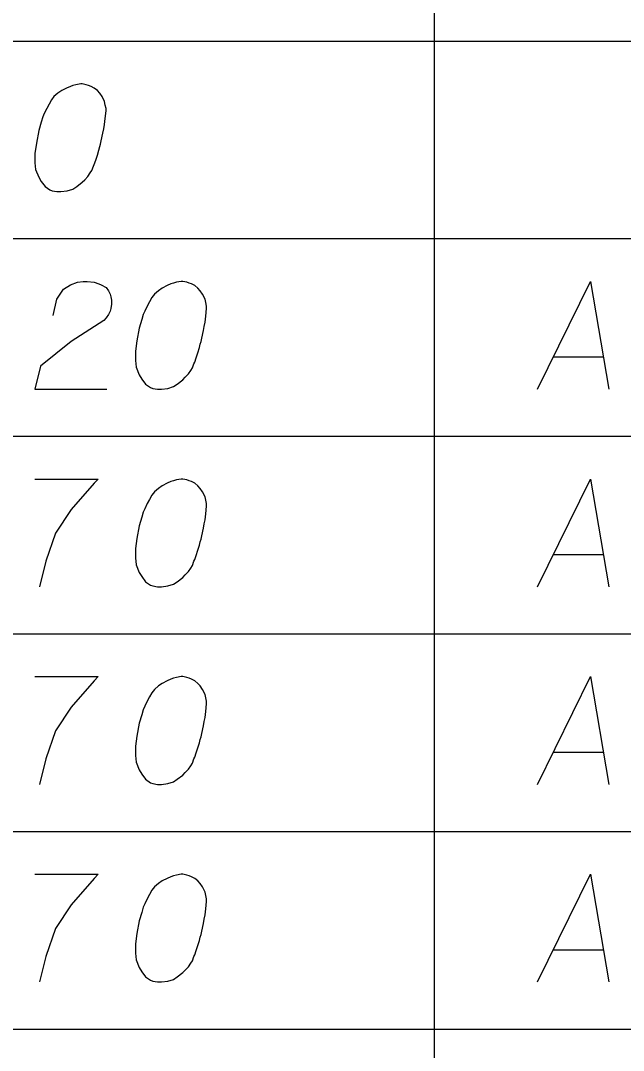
# Model space of a CAD drawing. Extents: x 2074207 to 2076812, y 516372 to 523312.
# Drawn here: x 2076426.64 to 2076453.5, y 518077.53 to 518123.39 of the extents above; entities that cross this region are included whole.
import ezdxf

# ---------------------------------------------------------------- set-up
doc = ezdxf.new("R2010")
doc.units = 0
doc.layers.add('Prop DirtTable_ Soil Test Results - Outline (Minor)', color=7, linetype='Continuous')
doc.layers.add('Prop DirtTable_ Soil Test Results - Tx (Sample Data)', color=7, linetype='Continuous')

msp = doc.modelspace()

# ---------------------------------------------------------------- linework, layer by layer
at = {"layer": 'Prop DirtTable_ Soil Test Results - Outline (Minor)'}
for p, q in [((2076445.063, 518131.28), (2076445.063, 518122.48)), ((2076260.609, 518122.48), (2076811.903, 518122.48)), ((2076260.609, 518122.48), (2076811.903, 518122.48)), ((2076445.063, 518122.48), (2076445.063, 518113.68)), ((2076260.609, 518113.68), (2076811.903, 518113.68)), ((2076260.609, 518113.68), (2076811.903, 518113.68)), ((2076445.063, 518113.68), (2076445.063, 518104.88)), ((2076260.609, 518104.88), (2076811.903, 518104.88)), ((2076260.609, 518104.88), (2076811.903, 518104.88)), ((2076445.063, 518104.88), (2076445.063, 518096.08)), ((2076260.609, 518096.08), (2076811.903, 518096.08)), ((2076260.609, 518096.08), (2076811.903, 518096.08)), ((2076445.063, 518096.08), (2076445.063, 518087.28)), ((2076260.609, 518087.28), (2076811.903, 518087.28)), ((2076260.609, 518087.28), (2076811.903, 518087.28)), ((2076445.063, 518087.28), (2076445.063, 518078.48)), ((2076260.609, 518078.48), (2076811.903, 518078.48)), ((2076260.609, 518078.48), (2076811.903, 518078.48)), ((2076445.063, 518078.48), (2076445.063, 518069.68))]:
    msp.add_line(p, q, dxfattribs=at)
at = {"layer": 'Prop DirtTable_ Soil Test Results - Tx (Sample Data)'}
for points in [[(2076429.392, 518120.575), (2076429.322, 518120.575), (2076429.11, 518120.537), (2076428.969, 518120.5), (2076428.863, 518120.462), (2076428.687, 518120.386), (2076428.475, 518120.273), (2076428.299, 518120.159), (2076428.122, 518120.008), (2076428.016, 518119.857), (2076427.911, 518119.668), (2076427.805, 518119.479), (2076427.699, 518119.252), (2076427.628, 518119.101), (2076427.558, 518118.874), (2076427.452, 518118.496), (2076427.346, 518117.929), (2076427.276, 518117.476), (2076427.276, 518117.06), (2076427.311, 518116.758), (2076427.452, 518116.418), (2076427.558, 518116.229), (2076427.734, 518116.002), (2076427.946, 518115.851), (2076428.052, 518115.813), (2076428.263, 518115.775), (2076428.44, 518115.775), (2076428.722, 518115.813), (2076428.969, 518115.889), (2076429.145, 518116.002), (2076429.392, 518116.191), (2076429.498, 518116.304), (2076429.639, 518116.455), (2076429.745, 518116.607), (2076429.815, 518116.72), (2076429.886, 518116.909), (2076429.921, 518116.985), (2076429.992, 518117.174), (2076430.062, 518117.4), (2076430.133, 518117.627), (2076430.168, 518117.778), (2076430.203, 518117.892), (2076430.239, 518118.043), (2076430.309, 518118.383), (2076430.345, 518118.572), (2076430.38, 518118.761), (2076430.415, 518119.026), (2076430.45, 518119.366), (2076430.45, 518119.479), (2076430.415, 518119.63), (2076430.38, 518119.781), (2076430.274, 518120.008), (2076430.168, 518120.159), (2076430.062, 518120.273), (2076429.921, 518120.386), (2076429.78, 518120.462), (2076429.674, 518120.5), (2076429.569, 518120.537), (2076429.392, 518120.575)], [(2076428.087, 518110.263), (2076428.263, 518110.981), (2076428.546, 518111.435), (2076428.863, 518111.624), (2076429.18, 518111.737), (2076429.427, 518111.775), (2076429.604, 518111.775), (2076429.921, 518111.737), (2076430.133, 518111.662), (2076430.239, 518111.624), (2076430.45, 518111.511), (2076430.556, 518111.359), (2076430.627, 518111.208), (2076430.662, 518111.095), (2076430.697, 518110.944), (2076430.697, 518110.755), (2076430.662, 518110.566), (2076430.627, 518110.452), (2076430.556, 518110.301), (2076430.45, 518110.15), (2076430.345, 518110.037), (2076428.898, 518109.092), (2076427.523, 518107.996), (2076427.276, 518106.975), (2076430.486, 518106.975)], [(2076433.872, 518111.775), (2076433.802, 518111.775), (2076433.59, 518111.737), (2076433.449, 518111.7), (2076433.343, 518111.662), (2076433.167, 518111.586), (2076432.955, 518111.473), (2076432.779, 518111.359), (2076432.602, 518111.208), (2076432.496, 518111.057), (2076432.391, 518110.868), (2076432.285, 518110.679), (2076432.179, 518110.452), (2076432.108, 518110.301), (2076432.038, 518110.074), (2076431.932, 518109.696), (2076431.826, 518109.129), (2076431.756, 518108.676), (2076431.756, 518108.26), (2076431.791, 518107.958), (2076431.932, 518107.618), (2076432.038, 518107.429), (2076432.214, 518107.202), (2076432.426, 518107.051), (2076432.532, 518107.013), (2076432.743, 518106.975), (2076432.92, 518106.975), (2076433.202, 518107.013), (2076433.449, 518107.089), (2076433.625, 518107.202), (2076433.872, 518107.391), (2076433.978, 518107.504), (2076434.119, 518107.655), (2076434.225, 518107.807), (2076434.295, 518107.92), (2076434.366, 518108.109), (2076434.401, 518108.185), (2076434.472, 518108.374), (2076434.542, 518108.6), (2076434.613, 518108.827), (2076434.648, 518108.978), (2076434.683, 518109.092), (2076434.719, 518109.243), (2076434.789, 518109.583), (2076434.825, 518109.772), (2076434.86, 518109.961), (2076434.895, 518110.226), (2076434.93, 518110.566), (2076434.93, 518110.679), (2076434.895, 518110.83), (2076434.86, 518110.981), (2076434.754, 518111.208), (2076434.648, 518111.359), (2076434.542, 518111.473), (2076434.401, 518111.586), (2076434.26, 518111.662), (2076434.154, 518111.7), (2076434.049, 518111.737), (2076433.872, 518111.775)], [(2076449.676, 518106.975), (2076452.039, 518111.775), (2076452.85, 518106.975)], [(2076450.381, 518108.411), (2076452.603, 518108.411)], [(2076427.276, 518102.975), (2076430.098, 518102.975), (2076429.921, 518102.786), (2076428.898, 518101.615), (2076428.193, 518100.556), (2076427.769, 518099.309), (2076427.487, 518098.175)], [(2076433.872, 518102.975), (2076433.802, 518102.975), (2076433.59, 518102.937), (2076433.449, 518102.9), (2076433.343, 518102.862), (2076433.167, 518102.786), (2076432.955, 518102.673), (2076432.779, 518102.559), (2076432.602, 518102.408), (2076432.496, 518102.257), (2076432.391, 518102.068), (2076432.285, 518101.879), (2076432.179, 518101.652), (2076432.108, 518101.501), (2076432.038, 518101.274), (2076431.932, 518100.896), (2076431.826, 518100.329), (2076431.756, 518099.876), (2076431.756, 518099.46), (2076431.791, 518099.158), (2076431.932, 518098.818), (2076432.038, 518098.629), (2076432.214, 518098.402), (2076432.426, 518098.251), (2076432.532, 518098.213), (2076432.743, 518098.175), (2076432.92, 518098.175), (2076433.202, 518098.213), (2076433.449, 518098.289), (2076433.625, 518098.402), (2076433.872, 518098.591), (2076433.978, 518098.704), (2076434.119, 518098.855), (2076434.225, 518099.007), (2076434.295, 518099.12), (2076434.366, 518099.309), (2076434.401, 518099.385), (2076434.472, 518099.574), (2076434.542, 518099.8), (2076434.613, 518100.027), (2076434.648, 518100.178), (2076434.683, 518100.292), (2076434.719, 518100.443), (2076434.789, 518100.783), (2076434.825, 518100.972), (2076434.86, 518101.161), (2076434.895, 518101.426), (2076434.93, 518101.766), (2076434.93, 518101.879), (2076434.895, 518102.03), (2076434.86, 518102.181), (2076434.754, 518102.408), (2076434.648, 518102.559), (2076434.542, 518102.673), (2076434.401, 518102.786), (2076434.26, 518102.862), (2076434.154, 518102.9), (2076434.049, 518102.937), (2076433.872, 518102.975)], [(2076449.676, 518098.175), (2076452.039, 518102.975), (2076452.85, 518098.175)], [(2076450.381, 518099.611), (2076452.603, 518099.611)], [(2076427.276, 518094.175), (2076430.098, 518094.175), (2076429.921, 518093.986), (2076428.898, 518092.815), (2076428.193, 518091.756), (2076427.769, 518090.509), (2076427.487, 518089.375)], [(2076433.872, 518094.175), (2076433.802, 518094.175), (2076433.59, 518094.137), (2076433.449, 518094.1), (2076433.343, 518094.062), (2076433.167, 518093.986), (2076432.955, 518093.873), (2076432.779, 518093.759), (2076432.602, 518093.608), (2076432.496, 518093.457), (2076432.391, 518093.268), (2076432.285, 518093.079), (2076432.179, 518092.852), (2076432.108, 518092.701), (2076432.038, 518092.474), (2076431.932, 518092.096), (2076431.826, 518091.529), (2076431.756, 518091.076), (2076431.756, 518090.66), (2076431.791, 518090.358), (2076431.932, 518090.018), (2076432.038, 518089.829), (2076432.214, 518089.602), (2076432.426, 518089.451), (2076432.532, 518089.413), (2076432.743, 518089.375), (2076432.92, 518089.375), (2076433.202, 518089.413), (2076433.449, 518089.489), (2076433.625, 518089.602), (2076433.872, 518089.791), (2076433.978, 518089.904), (2076434.119, 518090.055), (2076434.225, 518090.207), (2076434.295, 518090.32), (2076434.366, 518090.509), (2076434.401, 518090.585), (2076434.472, 518090.774), (2076434.542, 518091), (2076434.613, 518091.227), (2076434.648, 518091.378), (2076434.683, 518091.492), (2076434.719, 518091.643), (2076434.789, 518091.983), (2076434.825, 518092.172), (2076434.86, 518092.361), (2076434.895, 518092.626), (2076434.93, 518092.966), (2076434.93, 518093.079), (2076434.895, 518093.23), (2076434.86, 518093.381), (2076434.754, 518093.608), (2076434.648, 518093.759), (2076434.542, 518093.873), (2076434.401, 518093.986), (2076434.26, 518094.062), (2076434.154, 518094.1), (2076434.049, 518094.137), (2076433.872, 518094.175)], [(2076449.676, 518089.375), (2076452.039, 518094.175), (2076452.85, 518089.375)], [(2076450.381, 518090.811), (2076452.603, 518090.811)], [(2076427.276, 518085.375), (2076430.098, 518085.375), (2076429.921, 518085.186), (2076428.898, 518084.015), (2076428.193, 518082.956), (2076427.769, 518081.709), (2076427.487, 518080.575)], [(2076433.872, 518085.375), (2076433.802, 518085.375), (2076433.59, 518085.337), (2076433.449, 518085.3), (2076433.343, 518085.262), (2076433.167, 518085.186), (2076432.955, 518085.073), (2076432.779, 518084.959), (2076432.602, 518084.808), (2076432.496, 518084.657), (2076432.391, 518084.468), (2076432.285, 518084.279), (2076432.179, 518084.052), (2076432.108, 518083.901), (2076432.038, 518083.674), (2076431.932, 518083.296), (2076431.826, 518082.729), (2076431.756, 518082.276), (2076431.756, 518081.86), (2076431.791, 518081.558), (2076431.932, 518081.218), (2076432.038, 518081.029), (2076432.214, 518080.802), (2076432.426, 518080.651), (2076432.532, 518080.613), (2076432.743, 518080.575), (2076432.92, 518080.575), (2076433.202, 518080.613), (2076433.449, 518080.689), (2076433.625, 518080.802), (2076433.872, 518080.991), (2076433.978, 518081.104), (2076434.119, 518081.255), (2076434.225, 518081.407), (2076434.295, 518081.52), (2076434.366, 518081.709), (2076434.401, 518081.785), (2076434.472, 518081.974), (2076434.542, 518082.2), (2076434.613, 518082.427), (2076434.648, 518082.578), (2076434.683, 518082.692), (2076434.719, 518082.843), (2076434.789, 518083.183), (2076434.825, 518083.372), (2076434.86, 518083.561), (2076434.895, 518083.826), (2076434.93, 518084.166), (2076434.93, 518084.279), (2076434.895, 518084.43), (2076434.86, 518084.581), (2076434.754, 518084.808), (2076434.648, 518084.959), (2076434.542, 518085.073), (2076434.401, 518085.186), (2076434.26, 518085.262), (2076434.154, 518085.3), (2076434.049, 518085.337), (2076433.872, 518085.375)], [(2076449.676, 518080.575), (2076452.039, 518085.375), (2076452.85, 518080.575)], [(2076450.381, 518082.011), (2076452.603, 518082.011)]]:
    msp.add_lwpolyline(points, dxfattribs=at)

doc.saveas('drawing.dxf')
